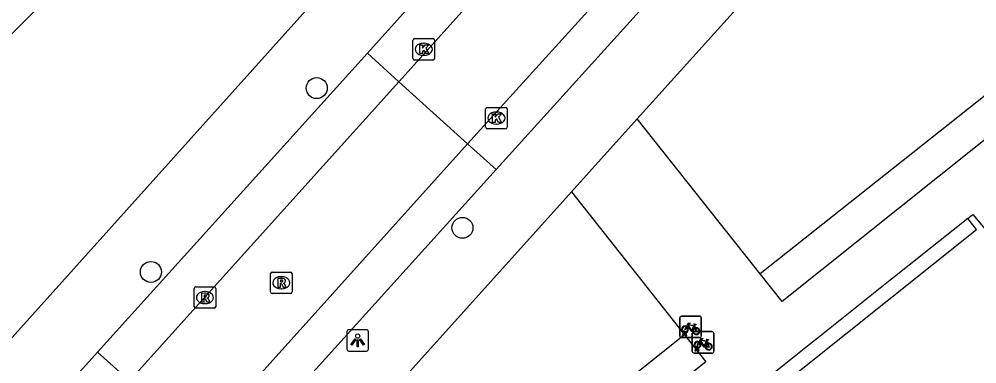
# Model space of a CAD drawing. Extents: x 159040 to 160094, y 381214 to 382518.
# Drawn here: x 159621.21 to 159665.82, y 381806.35 to 381822.4 of the extents above; entities that cross this region are included whole.
import ezdxf

# ---------------------------------------------------------------- set-up
doc = ezdxf.new("R2010")
doc.units = 0
for name, color, linetype in [('IMGEO_Boom', 7, 'Continuous'), ('IMGEO_Fietsenrek', 7, 'Continuous'), ('IMGEO_Haag', 7, 'Continuous'), ('IMGEO_Kolk', 7, 'Continuous'), ('IMGEO_Lichtpunt', 7, 'Continuous'), ('IMGEO_Pand', 7, 'Continuous'), ('IMGEO_Pand_overbouw', 7, 'Continuous'), ('IMGEO_Parkeervlak_open', 7, 'Continuous'), ('IMGEO_Rijbaan_lokaal_open', 7, 'Continuous'), ('IMGEO_Rioolput', 7, 'Continuous'), ('IMGEO_Voetpad_open', 7, 'Continuous')]:
    doc.layers.add(name, color=color, linetype=linetype)

msp = doc.modelspace()

# ---------------------------------------------------------------- linework, layer by layer
at = {"layer": 'IMGEO_Boom'}
for centre in [(159635.073, 381819.193), (159641.86, 381812.684), (159627.349, 381810.629)]:
    msp.add_circle(centre, 0.489, dxfattribs=at)
at = {"layer": 'IMGEO_Fietsenrek'}
for p, q in [((159651.984, 381807.644), (159651.984, 381808.485)), ((159651.984, 381808.485), (159651.984, 381807.644)), ((159652.059, 381808.569), (159652.9, 381808.569)), ((159652.9, 381808.569), (159652.059, 381808.569)), ((159652.984, 381808.494), (159652.984, 381807.653)), ((159652.984, 381807.653), (159652.984, 381808.494)), ((159652.671, 381808.118), (159652.707, 381808.023)), ((159652.909, 381807.569), (159652.068, 381807.569)), ((159652.068, 381807.569), (159652.909, 381807.569)), ((159652.111, 381807.653), (159652.15, 381807.813)), ((159652.145, 381807.653), (159652.111, 381807.653)), ((159652.18, 381807.801), (159652.145, 381807.653)), ((159652.222, 381807.825), (159652.221, 381807.829)), ((159652.263, 381807.653), (159652.229, 381807.795)), ((159652.253, 381807.836), (159652.254, 381807.829)), ((159652.261, 381807.799), (159652.296, 381807.653)), ((159652.296, 381807.653), (159652.263, 381807.653)), ((159652.566, 381806.926), (159652.566, 381807.767)), ((159652.566, 381807.767), (159652.566, 381806.926)), ((159652.641, 381807.851), (159653.482, 381807.851)), ((159653.482, 381807.851), (159652.641, 381807.851)), ((159653.566, 381807.776), (159653.566, 381806.935)), ((159653.566, 381806.935), (159653.566, 381807.776)), ((159652.693, 381806.935), (159652.732, 381807.095)), ((159652.804, 381807.107), (159652.803, 381807.111)), ((159652.835, 381807.118), (159652.836, 381807.111)), ((159653.253, 381807.4), (159653.289, 381807.305)), ((159653.491, 381806.851), (159652.65, 381806.851)), ((159652.65, 381806.851), (159653.491, 381806.851)), ((159652.727, 381806.935), (159652.693, 381806.935)), ((159652.762, 381807.083), (159652.727, 381806.935)), ((159652.845, 381806.935), (159652.811, 381807.077)), ((159652.843, 381807.081), (159652.878, 381806.935)), ((159652.878, 381806.935), (159652.845, 381806.935))]:
    msp.add_line(p, q, dxfattribs=at)
for points in [[(159652.318, 381808.043), (159652.266, 381807.953), (159652.226, 381807.928), (159652.227, 381807.975), (159652.282, 381808.069)], [(159652.297, 381808.095), (159652.392, 381808.259), (159652.478, 381808.245), (159652.48, 381808.236), (159652.424, 381808.225), (159652.397, 381808.18), (159652.653, 381808.139)], [(159652.593, 381807.851), (159652.543, 381807.851), (159652.352, 381808.102), (159652.333, 381808.07)], [(159652.64, 381808.114), (159652.383, 381808.155), (159652.366, 381808.126), (159652.533, 381807.906), (159652.64, 381808.114)], [(159652.688, 381808.016), (159652.658, 381808.093), (159652.549, 381807.875), (159652.592, 381807.875)], [(159652.622, 381807.875), (159652.742, 381807.874), (159652.698, 381807.988)], [(159652.718, 381807.995), (159652.773, 381807.85), (159652.623, 381807.85)], [(159652.653, 381808.139), (159652.678, 381808.188), (159652.672, 381808.192), (159652.649, 381808.196), (159652.637, 381808.203), (159652.636, 381808.206), (159652.638, 381808.211), (159652.733, 381808.196), (159652.735, 381808.186), (159652.725, 381808.173), (159652.713, 381808.167), (159652.699, 381808.173), (159652.671, 381808.118)], [(159652.879, 381807.377), (159652.974, 381807.541), (159653.06, 381807.527), (159653.062, 381807.518), (159653.006, 381807.507), (159652.979, 381807.462), (159653.235, 381807.421)], [(159652.9, 381807.325), (159652.848, 381807.235), (159652.808, 381807.21), (159652.809, 381807.257), (159652.864, 381807.351)], [(159653.175, 381807.133), (159653.125, 381807.133), (159652.934, 381807.384), (159652.915, 381807.352)], [(159653.222, 381807.396), (159652.965, 381807.437), (159652.948, 381807.408), (159653.115, 381807.188), (159653.222, 381807.396)], [(159653.27, 381807.298), (159653.24, 381807.375), (159653.131, 381807.157), (159653.174, 381807.157)], [(159653.204, 381807.157), (159653.324, 381807.156), (159653.28, 381807.27)], [(159653.3, 381807.277), (159653.355, 381807.132), (159653.205, 381807.132)], [(159653.235, 381807.421), (159653.26, 381807.47), (159653.254, 381807.474), (159653.231, 381807.478), (159653.219, 381807.485), (159653.218, 381807.488), (159653.22, 381807.493), (159653.315, 381807.478), (159653.317, 381807.468), (159653.307, 381807.455), (159653.295, 381807.449), (159653.281, 381807.455), (159653.253, 381807.4)]]:
    msp.add_lwpolyline(points, dxfattribs=at)
for centre, radius, start, end in [((159652.062, 381808.491), 0.0779, 92.4484, 184.2845), ((159652.062, 381808.491), 0.0779, 92.4484, 184.2845), ((159652.906, 381808.491), 0.0779, 2.4484, 94.2845), ((159652.906, 381808.491), 0.0779, 2.4484, 94.2845), ((159652.224, 381807.954), 0.159, 62.6766, 242.1369), ((159652.224, 381807.954), 0.129, 63.3192, 238.903), ((159652.224, 381807.954), 0.129, 283.6043, 43.4302), ((159652.224, 381807.954), 0.159, 283.5766, 46.6042), ((159652.751, 381807.87), 0.159, 113.3408, 178.3217), ((159652.751, 381807.87), 0.159, 187.0065, 105.7708), ((159652.751, 381807.87), 0.129, 113.923, 177.9556), ((159652.751, 381807.87), 0.129, 188.6715, 104.5883), ((159652.062, 381807.647), 0.0779, 182.4484, 274.2845), ((159652.062, 381807.647), 0.0779, 182.4484, 274.2845), ((159652.204, 381807.825), 0.0499, 12.8025, 158.6934), ((159652.224, 381807.954), 0.159, 253.9967, 271.7867), ((159652.204, 381807.825), 0.0174, 12.8025, 163.4502), ((159652.224, 381807.954), 0.129, 253.415, 269.0204), ((159652.644, 381807.773), 0.0779, 92.4484, 184.2845), ((159652.644, 381807.773), 0.0779, 92.4484, 184.2845), ((159652.906, 381807.647), 0.0779, 272.4484, 4.2845), ((159652.906, 381807.647), 0.0779, 272.4484, 4.2845), ((159653.488, 381807.773), 0.0779, 2.4484, 94.2845), ((159653.488, 381807.773), 0.0779, 2.4484, 94.2845), ((159652.806, 381807.236), 0.159, 62.6766, 242.1369), ((159652.806, 381807.236), 0.129, 63.3192, 238.903), ((159652.786, 381807.107), 0.0499, 12.8025, 158.6934), ((159652.786, 381807.107), 0.0174, 12.8025, 163.4502), ((159652.806, 381807.236), 0.129, 253.415, 269.0204), ((159652.806, 381807.236), 0.129, 283.6043, 43.4302), ((159652.806, 381807.236), 0.159, 283.5766, 46.6042), ((159653.333, 381807.152), 0.159, 113.3408, 178.3217), ((159653.333, 381807.152), 0.159, 187.0065, 105.7708), ((159653.333, 381807.152), 0.129, 113.923, 177.9556), ((159653.333, 381807.152), 0.129, 188.6715, 104.5883), ((159652.644, 381806.929), 0.0779, 182.4484, 274.2845), ((159652.644, 381806.929), 0.0779, 182.4484, 274.2845), ((159652.806, 381807.236), 0.159, 253.9967, 271.7867), ((159653.488, 381806.929), 0.0779, 272.4484, 4.2845), ((159653.488, 381806.929), 0.0779, 272.4484, 4.2845)]:
    msp.add_arc(centre, radius, start, end, dxfattribs=at)
at = {"layer": 'IMGEO_Haag'}
for points in [[(159672.049, 381823.487), (159655.728, 381810.546)], [(159652.209, 381807.696), (159641.444, 381799.108)]]:
    msp.add_lwpolyline(points, dxfattribs=at)
at = {"layer": 'IMGEO_Kolk'}
for p, q in [((159639.556, 381820.575), (159639.556, 381821.427)), ((159639.631, 381821.501), (159640.483, 381821.501)), ((159640.557, 381821.427), (159640.557, 381820.575)), ((159640.044, 381821.281), (159640.069, 381821.281)), ((159640.483, 381820.501), (159639.631, 381820.501)), ((159640.067, 381820.721), (159640.042, 381820.721)), ((159643.016, 381818.296), (159643.868, 381818.296)), ((159642.941, 381817.37), (159642.941, 381818.222)), ((159643.429, 381818.076), (159643.454, 381818.076)), ((159643.942, 381818.222), (159643.942, 381817.37)), ((159643.452, 381817.516), (159643.427, 381817.516)), ((159643.868, 381817.296), (159643.016, 381817.296))]:
    msp.add_line(p, q, dxfattribs=at)
for points in [[(159639.556, 381820.575), (159639.556, 381821.427)], [(159639.631, 381821.501), (159640.483, 381821.501)], [(159640.557, 381821.427), (159640.557, 381820.575)], [(159639.877, 381821.201), (159640, 381821.201), (159640, 381821.05), (159640.13, 381821.201), (159640.294, 381821.201), (159640.148, 381821.05), (159640.301, 381820.801), (159640.149, 381820.801), (159640.064, 381820.965), (159640, 381820.898), (159640, 381820.801), (159639.877, 381820.801), (159639.877, 381821.201)], [(159640.483, 381820.501), (159639.631, 381820.501)], [(159643.016, 381818.296), (159643.868, 381818.296)], [(159642.941, 381817.37), (159642.941, 381818.222)], [(159643.262, 381817.996), (159643.385, 381817.996), (159643.385, 381817.845), (159643.515, 381817.996), (159643.679, 381817.996), (159643.533, 381817.845), (159643.686, 381817.596), (159643.534, 381817.596), (159643.449, 381817.76), (159643.385, 381817.693), (159643.385, 381817.596), (159643.262, 381817.596), (159643.262, 381817.996)], [(159643.942, 381818.222), (159643.942, 381817.37)], [(159643.868, 381817.296), (159643.016, 381817.296)]]:
    msp.add_lwpolyline(points, dxfattribs=at)
for centre, start, end in [((159639.633, 381821.425), 91.552, 178.448), ((159639.633, 381821.425), 91.552, 178.448), ((159640.481, 381821.425), 1.552, 88.448), ((159640.481, 381821.425), 1.552, 88.448), ((159639.633, 381820.577), 181.552, 268.448), ((159639.633, 381820.577), 181.552, 268.448), ((159640.481, 381820.577), 271.552, 358.448), ((159640.481, 381820.577), 271.552, 358.448), ((159643.018, 381818.22), 91.552, 178.448), ((159643.018, 381818.22), 91.552, 178.448), ((159643.866, 381818.22), 1.552, 88.448), ((159643.866, 381818.22), 1.552, 88.448), ((159643.018, 381817.372), 181.552, 268.448), ((159643.018, 381817.372), 181.552, 268.448), ((159643.866, 381817.372), 271.552, 358.448), ((159643.866, 381817.372), 271.552, 358.448)]:
    msp.add_arc(centre, 0.0765, start, end, dxfattribs=at)
for centre, major_axis, ratio, start_param, end_param in [((159640.043, 381821.001), (-0.387, 0.002), 0.722429, 4.712389, 7.853982), ((159640.068, 381821.001), (-0.39, 0.002), 0.717154, 1.570796, 4.712389), ((159643.428, 381817.796), (-0.387, 0.002), 0.722429, 4.712389, 7.853982), ((159643.453, 381817.796), (-0.39, 0.002), 0.717154, 1.570796, 4.712389)]:
    msp.add_ellipse(centre, major_axis=major_axis, ratio=ratio, start_param=start_param, end_param=end_param, dxfattribs=at)
at = {"layer": 'IMGEO_Lichtpunt'}
for p, q in [((159636.481, 381807.845), (159636.481, 381807.038)), ((159636.481, 381807.845), (159636.481, 381807.038)), ((159637.383, 381807.94), (159636.575, 381807.94)), ((159637.383, 381807.94), (159636.575, 381807.94)), ((159637.477, 381807.038), (159637.477, 381807.845)), ((159637.477, 381807.038), (159637.477, 381807.845)), ((159636.575, 381806.944), (159637.383, 381806.944)), ((159636.575, 381806.944), (159637.383, 381806.944))]:
    msp.add_line(p, q, dxfattribs=at)
for points in [[(159636.855, 381807.509), (159636.894, 381807.481), (159636.706, 381807.219), (159636.668, 381807.246), (159636.855, 381807.509)], [(159636.957, 381807.461), (159637.004, 381807.461), (159637.004, 381807.139), (159636.957, 381807.139), (159636.957, 381807.461)], [(159637.067, 381807.481), (159637.105, 381807.508), (159637.292, 381807.246), (159637.253, 381807.218), (159637.067, 381807.481)]]:
    msp.add_lwpolyline(points, dxfattribs=at)
msp.add_circle((159636.98, 381807.643), 0.0994, dxfattribs=at)
for centre, start, end in [((159636.575, 381807.845), 90, 180), ((159636.575, 381807.845), 90, 180), ((159637.383, 381807.845), 0, 90), ((159637.383, 381807.845), 0, 90), ((159636.575, 381807.038), 180, 270), ((159636.575, 381807.038), 180, 270), ((159637.383, 381807.038), 270, 0), ((159637.383, 381807.038), 270, 360)]:
    msp.add_arc(centre, 0.0946, start, end, dxfattribs=at)
at = {"layer": 'IMGEO_Pand'}
for points in [[(159624.98, 381825.839), (159620.747, 381821.601)], [(159651.632, 381801.285), (159665.8, 381812.605), (159665.398, 381813.125), (159665.632, 381813.306), (159666.46, 381812.323)]]:
    msp.add_lwpolyline(points, dxfattribs=at)
at = {"layer": 'IMGEO_Pand_overbouw'}
msp.add_lwpolyline([(159665.398, 381813.125), (159661.977, 381810.394), (159661.789, 381810.244), (159658.362, 381807.508), (159658.168, 381807.353), (159654.752, 381804.626), (159654.555, 381804.469), (159651.222, 381801.808), (159651.219, 381801.806), (159651.375, 381801.61), (159651.632, 381801.285), (159665.8, 381812.605)], close=True, dxfattribs=at)
at = {"layer": 'IMGEO_Parkeervlak_open'}
for points in [[(159638.897, 381819.482), (159637.437, 381820.824)], [(159643.428, 381815.397), (159642.102, 381816.592)], [(159626.352, 381805.552), (159624.86, 381806.887)]]:
    msp.add_lwpolyline(points, dxfattribs=at)
at = {"layer": 'IMGEO_Rijbaan_lokaal_open'}
for points in [[(159663.088, 381846.379), (159638.897, 381819.482)], [(159642.102, 381816.592), (159656.948, 381832.988)], [(159638.897, 381819.482), (159626.352, 381805.552)], [(159638.897, 381819.482), (159642.102, 381816.592)], [(159629.549, 381802.659), (159642.102, 381816.592)]]:
    msp.add_lwpolyline(points, dxfattribs=at)
at = {"layer": 'IMGEO_Rioolput'}
for p, q in [((159632.922, 381809.7), (159632.922, 381810.552)), ((159632.997, 381810.626), (159633.849, 381810.626)), ((159633.41, 381810.406), (159633.435, 381810.406)), ((159633.923, 381810.552), (159633.923, 381809.7)), ((159629.364, 381809.009), (159629.364, 381809.861)), ((159629.439, 381809.935), (159630.291, 381809.935)), ((159630.365, 381809.861), (159630.365, 381809.009)), ((159633.433, 381809.846), (159633.408, 381809.846)), ((159629.852, 381809.715), (159629.877, 381809.715)), ((159633.849, 381809.626), (159632.997, 381809.626)), ((159630.291, 381808.935), (159629.439, 381808.935)), ((159629.875, 381809.155), (159629.85, 381809.155))]:
    msp.add_line(p, q, dxfattribs=at)
for points in [[(159632.922, 381809.7), (159632.922, 381810.552)], [(159632.997, 381810.626), (159633.849, 381810.626)], [(159633.511, 381810.324), (159633.259, 381810.326), (159633.259, 381809.926)], [(159633.437, 381810.245), (159633.383, 381810.245), (159633.383, 381810.164)], [(159633.923, 381810.552), (159633.923, 381809.7)], [(159629.364, 381809.009), (159629.364, 381809.861)], [(159629.439, 381809.935), (159630.291, 381809.935)], [(159630.365, 381809.861), (159630.365, 381809.009)], [(159633.259, 381809.926), (159633.383, 381809.926), (159633.383, 381810.088), (159633.394, 381810.088)], [(159633.383, 381810.164), (159633.435, 381810.164)], [(159633.441, 381810.059), (159633.512, 381809.926), (159633.652, 381809.926), (159633.587, 381810.052)], [(159629.953, 381809.633), (159629.701, 381809.635), (159629.701, 381809.235)], [(159629.701, 381809.235), (159629.825, 381809.235), (159629.825, 381809.397), (159629.836, 381809.397)], [(159629.879, 381809.554), (159629.825, 381809.554), (159629.825, 381809.473)], [(159629.825, 381809.473), (159629.877, 381809.473)], [(159629.883, 381809.368), (159629.954, 381809.235), (159630.094, 381809.235), (159630.029, 381809.361)], [(159633.849, 381809.626), (159632.997, 381809.626)], [(159630.291, 381808.935), (159629.439, 381808.935)]]:
    msp.add_lwpolyline(points, dxfattribs=at)
for centre, radius, start, end in [((159632.999, 381810.55), 0.0765, 91.552, 178.448), ((159632.999, 381810.55), 0.0765, 91.552, 178.448), ((159633.443, 381810.149), 0.0964, 77.0061, 93.1865), ((159633.457, 381810.206), 0.0378, 276.6634, 79.6772), ((159633.51, 381810.214), 0.109, 350.3612, 89.416), ((159633.847, 381810.55), 0.0765, 1.552, 88.448), ((159633.847, 381810.55), 0.0765, 1.552, 88.448), ((159629.441, 381809.859), 0.0765, 91.552, 178.448), ((159629.441, 381809.859), 0.0765, 91.552, 178.448), ((159630.289, 381809.859), 0.0765, 1.552, 88.448), ((159630.289, 381809.859), 0.0765, 1.552, 88.448), ((159633.393, 381810.035), 0.0533, 26.0293, 88.6989), ((159633.419, 381810.353), 0.19, 274.7715, 282.9687), ((159633.508, 381810.214), 0.112, 277.5842, 350.9817), ((159633.492, 381809.999), 0.108, 29.5134, 73.7905), ((159629.835, 381809.344), 0.0533, 26.0293, 88.6989), ((159629.861, 381809.662), 0.19, 274.7715, 282.9687), ((159629.885, 381809.458), 0.0964, 77.0061, 93.1865), ((159629.899, 381809.515), 0.0378, 276.6634, 79.6772), ((159629.952, 381809.523), 0.109, 350.3612, 89.416), ((159629.95, 381809.523), 0.112, 277.5842, 350.9817), ((159629.934, 381809.308), 0.108, 29.5134, 73.7905), ((159632.999, 381809.702), 0.0765, 181.552, 268.448), ((159632.999, 381809.702), 0.0765, 181.552, 268.448), ((159633.847, 381809.702), 0.0765, 271.552, 358.448), ((159633.847, 381809.702), 0.0765, 271.552, 358.448), ((159629.441, 381809.011), 0.0765, 181.552, 268.448), ((159629.441, 381809.011), 0.0765, 181.552, 268.448), ((159630.289, 381809.011), 0.0765, 271.552, 358.448), ((159630.289, 381809.011), 0.0765, 271.552, 358.448)]:
    msp.add_arc(centre, radius, start, end, dxfattribs=at)
for centre, major_axis, ratio, start_param, end_param in [((159633.409, 381810.126), (-0.387, 0.002), 0.722429, 4.712389, 7.853982), ((159633.434, 381810.126), (-0.39, 0.002), 0.717154, 1.570796, 4.712389), ((159629.851, 381809.435), (-0.387, 0.002), 0.722429, 4.712389, 7.853982), ((159629.876, 381809.435), (-0.39, 0.002), 0.717154, 1.570796, 4.712389)]:
    msp.add_ellipse(centre, major_axis=major_axis, ratio=ratio, start_param=start_param, end_param=end_param, dxfattribs=at)
at = {"layer": 'IMGEO_Voetpad_open'}
for points in [[(159659.371, 381850.323), (159640.171, 381829.067), (159598.968, 381783.181)], [(159637.437, 381820.824), (159659.663, 381845.532)], [(159650.001, 381817.759), (159662.826, 381831.988)], [(159656.33, 381829.675), (159643.428, 381815.397)], [(159672.049, 381823.487), (159673.225, 381822.404), (159656.759, 381809.248), (159655.728, 381810.546)], [(159624.86, 381806.887), (159637.437, 381820.824)], [(159650.001, 381817.759), (159646.945, 381814.368)], [(159655.728, 381810.546), (159650.001, 381817.759)], [(159643.428, 381815.397), (159630.856, 381801.471)], [(159637.588, 381803.968), (159646.945, 381814.368)], [(159646.945, 381814.368), (159652.209, 381807.696)], [(159652.209, 381807.696), (159653.2, 381806.44), (159642.443, 381797.849), (159641.444, 381799.108)], [(159603.32, 381782.965), (159624.86, 381806.887)]]:
    msp.add_lwpolyline(points, dxfattribs=at)

doc.saveas('drawing.dxf')
